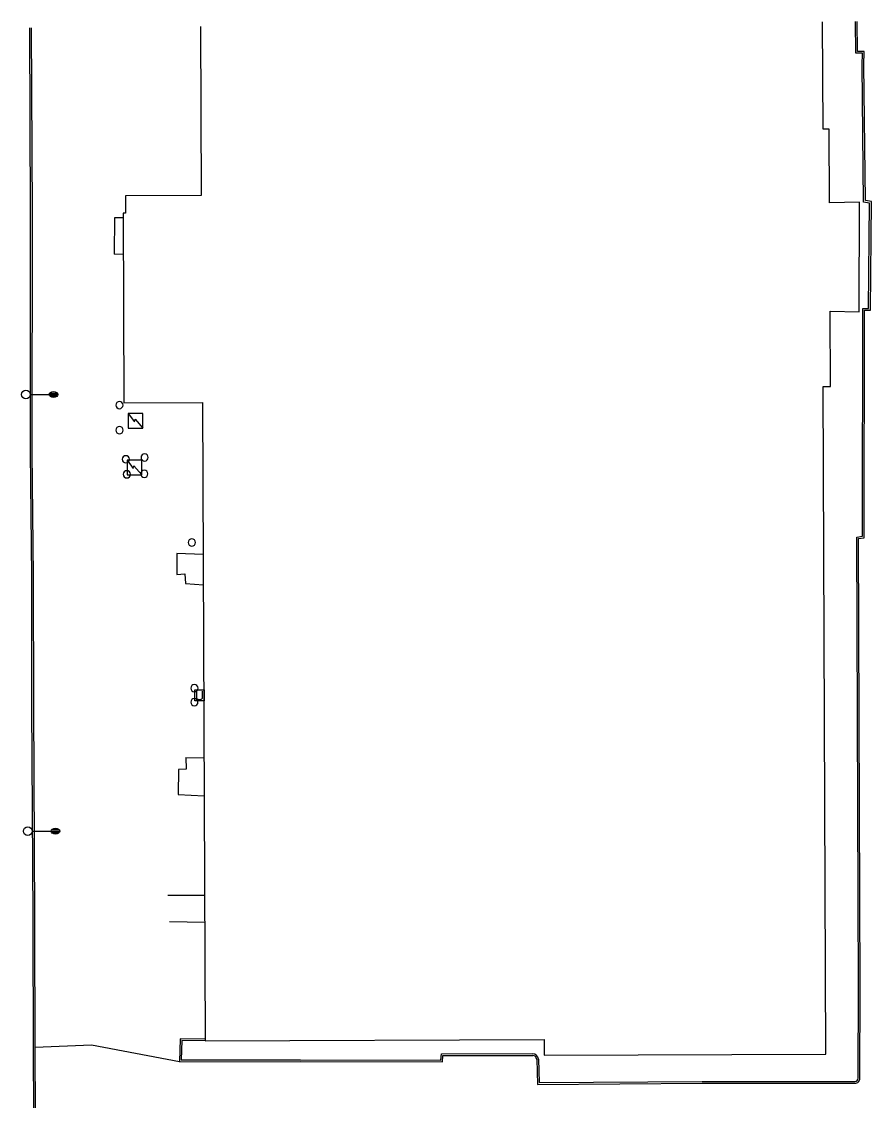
# Model space of a CAD drawing. Extents: x 2145380 to 2156929, y 139568 to 149130.
# Drawn here: x 2146237.5 to 2146529.3, y 143283.1 to 143653.7 of the extents above; entities that cross this region are included whole.
import ezdxf

# ---------------------------------------------------------------- set-up
doc = ezdxf.new("R2010")
doc.units = 0
for name, color, linetype in [('TOPO_Asphalt', 7, 'Continuous'), ('TOPO_Building', 7, 'Continuous'), ('TOPO_Curb Back', 7, 'Continuous'), ('TOPO_Light Pole', 7, 'Continuous'), ('TOPO_Misc', 7, 'Continuous'), ('TOPO_Wall Freestanding', 7, 'Continuous')]:
    doc.layers.add(name, color=color, linetype=linetype)

# ---------------------------------------------------------------- blocks, each defined once
blk = doc.blocks.new('LP')
at = {"layer": 'TOPO_Light Pole'}
blk.add_line((3.81, 0), (20.32, 0), dxfattribs=at)
for points in [[(20.32, 0), (27.94, 0)], [(20.32, 0), (23.5, 0)], [(20.83, 1.27), (27.43, 1.27)], [(20.83, 1.27), (23.5, 1.27)], [(23.71, 1.27), (27.43, 1.27)], [(23.71, 0), (27.94, 0)], [(20.83, -1.27), (27.43, -1.27)], [(20.83, -1.27), (23.5, -1.27)], [(23.71, -1.27), (27.43, -1.27)]]:
    blk.add_lwpolyline(points, dxfattribs=at)
blk.add_circle((0, 0), 3.81, dxfattribs=at)
blk.add_ellipse((24.13, 0), major_axis=(3.81, 0), ratio=0.666667, dxfattribs=at)
blk = doc.blocks.new('POST')
at = {"layer": 'TOPO_Misc'}
for start, end in [(89.99996, 180.00004), (179.99996, 270.00004), (359.99996, 90.00004), (269.99996, 0.00004)]:
    blk.add_arc((-0.01, 0.03), 3.16, start, end, dxfattribs=at)

msp = doc.modelspace()

# ---------------------------------------------------------------- linework, layer by layer
at = {"layer": 'TOPO_Asphalt'}
for p, q in [((2146269.37, 143573.8), (2146272.38, 143573.9)), ((2146293.82, 143460.63), (2146299.91, 143460.27)), ((2146293.91, 143400.93), (2146300.16, 143400.84))]:
    msp.add_line(p, q, dxfattribs=at)
msp.add_lwpolyline([(2146291.71, 143296.39), (2146261.44, 143302.04), (2146242.17, 143301.26)], dxfattribs=at)
at = {"layer": 'TOPO_Building'}
msp.add_lwpolyline([(2146298.95, 143651.99), (2146299.19, 143593.98), (2146273.11, 143593.88), (2146273.14, 143587.9), (2146272.32, 143587.9), (2146272.59, 143522.77), (2146299.65, 143522.88), (2146300.56, 143303.56), (2146416.96, 143304.04), (2146416.98, 143298.59), (2146513.68, 143298.99), (2146512.73, 143528.39), (2146515.24, 143528.4), (2146515.13, 143554.25), (2146525.17, 143554.07), (2146525.2, 143591.68), (2146514.98, 143591.48), (2146514.87, 143616.77), (2146512.71, 143616.77), (2146512.56, 143653.65)], dxfattribs=at)
at = {"layer": 'TOPO_Curb Back'}
for points in [[(2146260.28, 143198.3), (2146241.47, 143198.53), (2146241.88, 143246.39), (2146241.58, 143298.29), (2146241.41, 143346.07), (2146241.02, 143418.57), (2146240.97, 143463.24), (2146240.53, 143505.68), (2146240.57, 143588.08), (2146240.32, 143651.54)], [(2146260.29, 143198.9), (2146242.08, 143199.12), (2146242.48, 143246.39), (2146242.18, 143298.29), (2146242.01, 143346.08), (2146241.62, 143418.57), (2146241.57, 143463.24), (2146241.13, 143505.68), (2146241.17, 143588.08), (2146240.92, 143651.54)], [(2146524.74, 143290.75), (2146524.9, 143322.06), (2146524.33, 143476.65), (2146526.25, 143476.89), (2146526.34, 143555.13), (2146528.38, 143555.19), (2146528.73, 143591.38), (2146526.67, 143591.73), (2146526.13, 143638.76), (2146526.25, 143642.86), (2146523.93, 143642.93), (2146523.86, 143653.73)], [(2146525.34, 143290.78), (2146525.5, 143322.06), (2146524.93, 143476.12), (2146526.85, 143476.36), (2146526.94, 143554.54), (2146528.97, 143554.61), (2146529.33, 143591.89), (2146527.26, 143592.24), (2146526.73, 143638.75), (2146526.86, 143643.45), (2146524.53, 143643.51), (2146524.46, 143653.74)], [(2146300.56, 143304.14), (2146291.93, 143304.3), (2146291.71, 143296.39), (2146333.24, 143296.41), (2146382.05, 143296.35), (2146382.2, 143298.55), (2146413, 143298.56)], [(2146300.56, 143303.54), (2146292.51, 143303.69), (2146292.33, 143296.99), (2146333.24, 143297.01), (2146381.49, 143296.95), (2146381.64, 143299.15), (2146413.02, 143299.16)], [(2146414.37, 143297.21), (2146414.69, 143288.62), (2146471.24, 143288.97), (2146523.67, 143288.97)], [(2146414.97, 143297.25), (2146415.27, 143289.22), (2146471.24, 143289.57), (2146523.68, 143289.57)]]:
    msp.add_lwpolyline(points, dxfattribs=at)
for centre, radius, start, end in [((2146412.88, 143297.06), 2.1, 5.1095, 86.1349), ((2146412.88, 143297.06), 1.5, 5.6572, 85.4213), ((2146523.71, 143290.61), 1.64, 268.5134, 6.0766), ((2146523.71, 143290.61), 1.04, 268.1337, 7.7081)]:
    msp.add_arc(centre, radius, start, end, dxfattribs=at)
at = {"layer": 'TOPO_Misc'}
for p, q in [((2146297.52, 143423.71), (2146297.52, 143421.31)), ((2146299.6, 143421.31), (2146299.6, 143423.72))]:
    msp.add_line(p, q, dxfattribs=at)
for points in [[(2146279.1, 143514.07), (2146279.09, 143519.06), (2146274.1, 143519.06), (2146274.1, 143514.06), (2146279.1, 143514.07)], [(2146274.1, 143519.06), (2146276.2, 143516.19), (2146276.43, 143517.13), (2146279.1, 143514.07)], [(2146278.73, 143498.02), (2146278.73, 143503.01), (2146273.73, 143503), (2146273.74, 143498.01), (2146278.73, 143498.02)], [(2146273.73, 143503), (2146275.84, 143500.14), (2146276.07, 143501.07), (2146278.73, 143498.02)], [(2146296.93, 143420.4), (2146296.93, 143424.16), (2146300.19, 143424.16), (2146300.19, 143420.4), (2146296.93, 143420.4)]]:
    msp.add_lwpolyline(points, dxfattribs=at)
msp.add_arc((2146298.56, 143422.13), 1.32, 218.3412, 322.0625, dxfattribs=at)
at = {"layer": 'TOPO_Wall Freestanding'}
for p, q in [((2146287.69, 143353.65), (2146300.36, 143353.57)), ((2146288.26, 143344.58), (2146300.39, 143344.39))]:
    msp.add_line(p, q, dxfattribs=at)
for points in [[(2146269.37, 143573.8), (2146269.47, 143586.42), (2146272.32, 143586.43)], [(2146299.87, 143470.6), (2146290.79, 143470.97), (2146290.76, 143463.75), (2146293.58, 143463.96), (2146293.82, 143460.63)], [(2146293.91, 143400.93), (2146294.05, 143396.86), (2146291.35, 143396.77), (2146291.19, 143388.22), (2146300.21, 143387.75)]]:
    msp.add_lwpolyline(points, dxfattribs=at)

# ---------------------------------------------------------------- block references
at = {"layer": 'TOPO_Light Pole', "xscale": 0.39370000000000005, "yscale": 0.3937000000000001}
for p in [(2146238.97, 143525.63), (2146239.58, 143375.62)]:
    msp.add_blockref('LP', p, dxfattribs=at)
at = {"layer": 'TOPO_Misc', "xscale": 0.39370000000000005, "yscale": 0.3937000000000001}
for p in [(2146271.08, 143521.98), (2146271.11, 143513.36), (2146273.29, 143503.34), (2146279.74, 143503.99), (2146273.62, 143498.18), (2146279.62, 143498.35), (2146295.93, 143474.77), (2146296.82, 143424.72), (2146296.81, 143419.91)]:
    msp.add_blockref('POST', p, dxfattribs=at)

doc.saveas('drawing.dxf')
